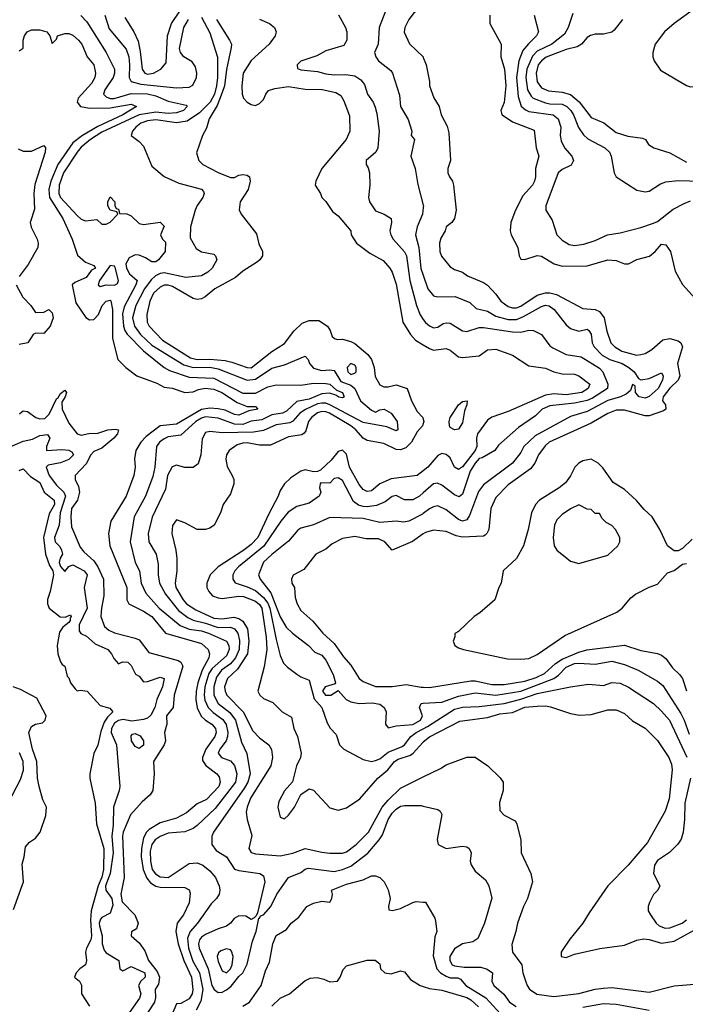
# Model space of a CAD drawing. Header units: inches. Extents: x 1793402 to 1900366, y 320852 to 470679.
# Tile 319 of 604: x 1858053 to 1861264, y 420499 to 425248. Entities that reach past the tile are written whole.
import ezdxf

# ---------------------------------------------------------------- set-up
doc = ezdxf.new("R2010")
doc.units = ezdxf.units.IN
doc.header["$MEASUREMENT"] = 0
doc.layers.add('B8452', color=7, linetype='Continuous')
doc.layers.add('B8462', color=7, linetype='Continuous')

msp = doc.modelspace()

# ---------------------------------------------------------------- linework, layer by layer
at = {"layer": 'B8452', "color": 4}
for points, elevation in [([(1858348.7, 425268.7), (1858377.7, 425237.7), (1858470, 425090.8), (1858510.4, 425010.4), (1858510.4, 424990), (1858503.8, 424970), (1858463.8, 424910), (1858458, 424890), (1858470, 424876.3), (1858489.1, 424869.1), (1858509.1, 424869.1), (1858590, 424892.6), (1858670, 424890.2), (1858710, 424880.8), (1858770, 424855.8), (1858856.3, 424836.3), (1858861, 424830), (1858842.8, 424810), (1858810, 424798.7), (1858770, 424796.4), (1858710, 424802.9), (1858630, 424789), (1858450, 424706.2), (1858394, 424670), (1858350, 424632.8), (1858330.3, 424610), (1858263.6, 424510), (1858243.2, 424450), (1858242.3, 424410), (1858250.3, 424390), (1858330, 424304), (1858350, 424286.8), (1858370, 424278.8), (1858424.7, 424284.7), (1858450, 424262), (1858470, 424262), (1858490, 424272), (1858526, 424310), (1858522, 424322), (1858488.9, 424328.9), (1858478, 424350), (1858478, 424370), (1858490, 424394), (1858511.3, 424370), (1858512, 424352), (1858518, 424338), (1858530, 424334), (1858534, 424314), (1858570, 424312), (1858590, 424302), (1858630, 424264.7), (1858650, 424261), (1858730, 424271), (1858750, 424252), (1858732, 424210), (1858742, 424190), (1858755.9, 424175.9), (1858754.8, 424130), (1858722.8, 424090), (1858710, 424080.9), (1858690, 424080.9), (1858660.1, 424100.1), (1858630, 424112), (1858610, 424114.5), (1858580.5, 424099.5), (1858564.9, 424070), (1858567.7, 424050), (1858583.1, 424023.1), (1858619.3, 423990), (1858613.4, 423970), (1858556.5, 423863.5), (1858549.1, 423830), (1858553.6, 423770), (1858559.6, 423750), (1858571.9, 423731.9), (1858650, 423650.4), (1858750.3, 423570.3), (1858775.8, 423555.8), (1858870, 423524.2), (1858990, 423518.9), (1859130, 423447.6), (1859190, 423447.4), (1859250, 423477.6), (1859290, 423487.2), (1859410, 423486.3), (1859470, 423494.9), (1859530, 423493.7), (1859550, 423490.3), (1859581.4, 423461.4), (1859610.6, 423450), (1859618.8, 423430), (1859610, 423424.5), (1859592.7, 423427.3), (1859577.6, 423437.6), (1859546.9, 423446.9), (1859510, 423444), (1859450, 423418), (1859390, 423406.6), (1859339.5, 423360.5), (1859320.7, 423350), (1859270, 423342), (1859220.9, 423319.1), (1859170, 423311.9), (1859130, 423296.5), (1859090, 423297.1), (1859010, 423326.9), (1858950, 423332.1), (1858930, 423326.9), (1858903.1, 423310), (1858830, 423243.7), (1858770, 423235.6), (1858750, 423227.3), (1858728, 423210), (1858712.7, 423190), (1858704.9, 423090), (1858695.4, 423044.6), (1858660.4, 422950), (1858606, 422850), (1858586, 422730), (1858610.4, 422630.4), (1858630.6, 422590), (1858639.3, 422530), (1858661.4, 422481.4), (1858726.4, 422410), (1858826.5, 422326.5), (1858870, 422307.9), (1858930, 422300.8), (1858964, 422290), (1859050, 422250.4), (1859062.4, 422230), (1859063.7, 422210), (1859050, 422180.7), (1858981.5, 422118.5), (1858966.1, 422093.9), (1858945.4, 422030), (1858943.2, 421990), (1858946.2, 421966.2), (1858961.7, 421930), (1858986, 421906), (1859032.6, 421872.6), (1859049.2, 421849.2), (1859057.7, 421810), (1859056, 421790), (1859048.7, 421770), (1859018, 421730), (1859010.7, 421710), (1859026.8, 421690), (1859070, 421673), (1859090, 421650.8), (1859100.3, 421610), (1859093.4, 421570), (1858996.2, 421443.8), (1858910, 421362), (1858890, 421347), (1858850, 421331.6), (1858770, 421324.2), (1858730, 421307.8), (1858707.3, 421292.7), (1858690.3, 421270), (1858683, 421237), (1858683.6, 421190), (1858691.5, 421150), (1858707.9, 421127.9), (1858730, 421113.8), (1858770, 421110.3), (1858870, 421178), (1858910, 421182), (1858936, 421170), (1858970, 421142.8), (1858997.3, 421110), (1859016, 421070), (1859018.8, 421050), (1859014.8, 421030), (1859002.8, 421010), (1858976.7, 420983.3), (1858910.5, 420890), (1858874.9, 420850), (1858862.7, 420817.3), (1858868.1, 420770), (1858887.8, 420707.8), (1858920.8, 420650), (1858936.1, 420570), (1858926.3, 420513.7), (1858904, 420470)], 268), ([(1858463.8, 425270), (1858484.8, 425204.8), (1858566.1, 425106.1), (1858579.5, 425070), (1858583.1, 425030), (1858580.4, 424970), (1858590.7, 424950), (1858637, 424937), (1858810, 424920.4), (1858870, 424923.1), (1858888, 424932), (1858906, 424970), (1858907.6, 424990), (1858901.6, 425021.6), (1858885.4, 425045.4), (1858845.2, 425070), (1858829.4, 425090), (1858824.5, 425110), (1858845.1, 425210), (1858866.6, 425250)], 272), ([(1858559.5, 425259.5), (1858603, 425190), (1858624.6, 425144.6), (1858634.7, 425094.7), (1858643.8, 425010), (1858656, 424990), (1858670, 424984.9), (1858699, 424990), (1858733.2, 425010), (1858759.1, 425040.9), (1858765.7, 425170), (1858785.7, 425230), (1858825.4, 425290)], 276), ([(1859591.3, 425271.3), (1859624.7, 425210), (1859631.3, 425190), (1859631.1, 425148.9), (1859616, 425124), (1859530, 425099), (1859486.4, 425073.6), (1859410, 425048), (1859392, 425030), (1859392.7, 425012.7), (1859410, 425006), (1859490, 424998.8), (1859530, 424988), (1859570, 424983), (1859624.5, 424984.5), (1859670, 424978), (1859698, 424958), (1859715.9, 424935.9), (1859730.8, 424890), (1859758, 424850), (1859767.3, 424827.3), (1859776, 424796), (1859788, 424710), (1859781, 424630), (1859771, 424610), (1859724.7, 424570), (1859724.7, 424550), (1859734.4, 424534.4), (1859741, 424510), (1859742.8, 424450), (1859736, 424390), (1859741, 424370), (1859770, 424326.8), (1859812, 424310), (1859844.7, 424290), (1859846, 424270), (1859838.8, 424230), (1859842.8, 424210), (1859854, 424190), (1859908.7, 424128.7), (1859918.4, 424110), (1859935.3, 423990), (1859966.7, 423870), (1859984.8, 423824.8), (1860000, 423802.2)], 288), ([(1859817.3, 425290), (1859788, 425210), (1859782, 425130), (1859764.7, 425090), (1859771, 425070), (1859784.7, 425050), (1859842.8, 425002.8), (1859851, 424990), (1859884.9, 424884.9), (1859890.8, 424830), (1859926.4, 424766.4), (1859944.7, 424710), (1859942, 424690), (1859958, 424670), (1859940.5, 424590), (1859960.5, 424530), (1859973.7, 424453.7), (1860000, 424353.8)], 292), ([(1860000, 425305.5), (1859956.7, 425283.3), (1859930.4, 425249.6), (1859910.5, 425210), (1859908.1, 425188.1), (1859932.8, 425132.8), (1859998.8, 425070), (1860000, 425066.7)], 296), ([(1858930, 425261), (1858970, 425184.7), (1859007, 425067), (1859007.9, 424970), (1859002.4, 424930), (1858992.1, 424890), (1858971.3, 424850), (1858920.4, 424799.6), (1858861.6, 424758.4), (1858810, 424750.9), (1858710, 424764.8), (1858670, 424760.4), (1858637.3, 424750), (1858613.4, 424730), (1858597.3, 424710), (1858591.3, 424690), (1858630, 424661), (1858650, 424638), (1858690, 424542), (1858750, 424492), (1858820.5, 424460.5), (1858930, 424430.8), (1858939.1, 424419.1), (1858942.8, 424410), (1858936.3, 424390), (1858908.5, 424351.5), (1858899.1, 424330), (1858876.3, 424250), (1858875.5, 424195.5), (1858904.7, 424144.7), (1858930, 424128), (1858990, 424118), (1858998, 424110), (1859004.7, 424090), (1858981, 424050), (1858961, 424030), (1858930, 424013.2), (1858855.2, 424004.8), (1858750, 424027.1), (1858730, 424024.4), (1858707.8, 424012.2), (1858687.1, 423992.9), (1858654.9, 423950), (1858612.9, 423870), (1858596.5, 423810), (1858607, 423770), (1858635.8, 423730), (1858690, 423678.9), (1858844.2, 423584.2), (1858890, 423570.2), (1858970, 423572.2), (1859010, 423564.4), (1859150, 423508.9), (1859190, 423514.3), (1859270, 423567), (1859330, 423584.4), (1859430, 423624.7), (1859444.7, 423610), (1859451, 423590), (1859470, 423567.3), (1859510, 423556.4), (1859550, 423559.3), (1859570, 423556.3), (1859603.1, 423503.1), (1859650, 423485.5), (1859670.2, 423470.2), (1859697.6, 423410), (1859750, 423364.9), (1859770, 423354.9), (1859790, 423366), (1859811, 423370), (1859844.9, 423350), (1859874, 423310), (1859878, 423270), (1859870, 423265.2), (1859824.8, 423284.8), (1859710, 423306), (1859550, 423391), (1859530, 423398.8), (1859510, 423399.3), (1859490, 423395.3), (1859431.1, 423368.9), (1859404.4, 423350), (1859370, 423311.6), (1859355.9, 423304.1), (1859290, 423294.7), (1859230, 423266.9), (1859180.6, 423259.4), (1859030, 423255.1), (1858970, 423262.7), (1858950, 423257.2), (1858933.2, 423226.8), (1858927.3, 423150), (1858913.7, 423106.3), (1858890, 423088.7), (1858850, 423089), (1858810, 423099), (1858788, 423092), (1858766, 423050), (1858756.7, 422983.3), (1858691.9, 422848.1), (1858673, 422770), (1858676.3, 422730), (1858710.7, 422670), (1858721.6, 422621.6), (1858721.1, 422570), (1858727, 422530), (1858757.1, 422477.1), (1858818.9, 422398.9), (1858864.8, 422364.8), (1858890, 422351.6), (1858950, 422337.2), (1859010, 422315.8), (1859070, 422317.4), (1859090, 422310.3), (1859104.9, 422290), (1859113.3, 422253.3), (1859111.3, 422210), (1859094.7, 422170), (1859070, 422141.7), (1859027.2, 422110), (1859002.8, 422077.2), (1858989.1, 422030), (1858989, 421990), (1859010.4, 421950), (1859066.5, 421906.5), (1859094.6, 421870), (1859123.7, 421763.7), (1859148.4, 421708.4), (1859164.9, 421610), (1859153.1, 421570), (1859137.3, 421542.7), (1858988, 421330), (1858980.5, 421310), (1858980.7, 421270), (1859000.5, 421240.5), (1859050.4, 421210.4), (1859090, 421150.6), (1859110, 421143.8), (1859212, 421130), (1859230, 421118), (1859236.3, 421090), (1859199.8, 420940.2), (1859194, 420926), (1859183.6, 420916.4), (1859170, 420908.7), (1859144.1, 420924.1), (1859110, 420925.1), (1859087.7, 420912.3), (1859070.3, 420889.7), (1859050, 420876), (1859010, 420863.7), (1858950, 420835.8), (1858930, 420822.9), (1858921.1, 420810), (1858915.6, 420790), (1858918.9, 420770), (1858962.7, 420670), (1858980.3, 420590), (1858990.6, 420570), (1859010, 420556.4), (1859030, 420557.6), (1859050, 420568.5), (1859073.3, 420586.7), (1859110, 420633.4), (1859129.3, 420650), (1859150, 420692), (1859176.2, 420803.8), (1859194.5, 420850), (1859206, 420914), (1859210, 420914), (1859214.6, 420925.4), (1859230, 420931.3), (1859265.2, 420970), (1859293.2, 421030), (1859350, 421110.8), (1859410, 421134.8), (1859430, 421150.8), (1859444.5, 421155.5), (1859570, 421139.3), (1859610, 421148.7), (1859650, 421164.9), (1859732.3, 421227.7), (1859787.3, 421292.7), (1859803.8, 421316.2), (1859830, 421391), (1859850, 421421), (1859870, 421441), (1859890, 421454.8), (1859910, 421458), (1859990, 421458), (1860000, 421455.5)], 272), ([(1859002.6, 425250), (1859064.4, 425150), (1859074.4, 425130), (1859073.8, 425113.8), (1859051.1, 425008.9), (1859040.6, 424930), (1859030, 424897), (1859005.8, 424834.2), (1858966.4, 424770), (1858954.9, 424725.1), (1858934.8, 424690), (1858906.4, 424606.4), (1858918, 424570), (1858936, 424550), (1859010, 424510.6), (1859070, 424487.3), (1859090, 424486.8), (1859110, 424498), (1859130, 424502), (1859150, 424498), (1859162, 424490), (1859164.7, 424470), (1859154.8, 424430), (1859116, 424370), (1859111.1, 424331.1), (1859121, 424310), (1859195.2, 424215.2), (1859207.5, 424167.5), (1859224.7, 424130), (1859224.7, 424110), (1859212, 424090), (1859199.8, 424080.2), (1859130, 424035.1), (1859094.7, 424005.3), (1858994.8, 423950), (1858948.5, 423911.5), (1858930, 423902), (1858910, 423898.4), (1858890, 423902.9), (1858790, 423961.6), (1858770, 423967.6), (1858750, 423967.3), (1858730, 423958.4), (1858699.3, 423930), (1858680.4, 423890), (1858666.2, 423826.2), (1858668.4, 423790), (1858678.4, 423770), (1858742.4, 423702.4), (1858877.5, 423617.5), (1858910, 423609.2), (1858970.2, 423610.2), (1859043.9, 423603.9), (1859076.7, 423596.7), (1859150, 423570.4), (1859170, 423568.5), (1859270, 423647.3), (1859330, 423686.8), (1859374.8, 423745.2), (1859415.1, 423784.9), (1859450, 423797.3), (1859496.8, 423796.8), (1859538, 423770), (1859551.3, 423750), (1859561, 423721), (1859571.1, 423711.1), (1859586, 423706), (1859610, 423706.8), (1859650, 423696), (1859670, 423686), (1859733.2, 423633.2), (1859750.8, 423610), (1859762.8, 423570), (1859767.9, 423527.9), (1859790, 423486.8), (1859810, 423477.3), (1859830, 423477.3), (1859870, 423486.8), (1859922, 423470), (1859944, 423410), (1859970, 423358), (1859998, 423330), (1860000, 423321.7)], 276), ([(1859210.7, 425250.7), (1859258, 425230), (1859282, 425210), (1859291, 425190), (1859284.7, 425170), (1859256, 425130), (1859170, 425052.3), (1859131.7, 424990), (1859124.2, 424930), (1859126.4, 424890), (1859133.4, 424870), (1859150, 424850.7), (1859170, 424838.8), (1859190, 424834.8), (1859210, 424844), (1859230, 424862.8), (1859240.7, 424890), (1859253.1, 424906.9), (1859283.7, 424916.3), (1859350, 424926), (1859430, 424913.1), (1859511.6, 424911.6), (1859577.6, 424897.6), (1859603, 424883), (1859617.5, 424857.5), (1859644.5, 424784.5), (1859645.5, 424710), (1859627.3, 424670), (1859510.8, 424530), (1859481, 424470), (1859478, 424450), (1859504.7, 424410), (1859511.1, 424391.1), (1859530, 424372), (1859562.8, 424322.8), (1859590, 424302.8), (1859651.3, 424230), (1859652, 424210), (1859678, 424170), (1859742.5, 424122.5), (1859807.1, 424087.1), (1859838.8, 424050), (1859850.6, 424030), (1859870, 423972), (1859902, 423790), (1859938, 423730), (1859962.3, 423702.3), (1860000, 423679.6)], 284), ([(1858050, 425098), (1858069, 425111), (1858069.5, 425149.5), (1858076.2, 425170), (1858089.7, 425190.3), (1858110, 425199.3), (1858150, 425199.3), (1858184.7, 425190), (1858198, 425170), (1858210, 425134), (1858230, 425154), (1858235.3, 425170), (1858270, 425182), (1858290, 425182), (1858310, 425173.4), (1858337.3, 425150), (1858353, 425130), (1858379.1, 425070), (1858410.3, 425030.3), (1858418.4, 424990), (1858415.8, 424970), (1858399.9, 424940.1), (1858334.8, 424870), (1858330.8, 424850), (1858346.8, 424830), (1858390, 424821.3), (1858490, 424824), (1858590, 424841.6), (1858616, 424830), (1858550.4, 424790), (1858430, 424734), (1858356.5, 424690), (1858310, 424653.7), (1858237.3, 424550), (1858203.9, 424470), (1858193.6, 424430), (1858196.9, 424390), (1858261.1, 424290), (1858305.5, 424190), (1858332.5, 424112.5), (1858370, 424078.8), (1858410, 424062), (1858418, 424050), (1858399.8, 424040.2), (1858374.4, 424005.6), (1858318.5, 423981.5), (1858305.7, 423970), (1858323.3, 423883.3), (1858372.1, 423812.1), (1858390, 423801.3), (1858410, 423802), (1858433.3, 423826.7), (1858451.5, 423870), (1858470, 423890.4), (1858490, 423896), (1858492.8, 423892.8), (1858500.3, 423850), (1858500.4, 423710), (1858526.8, 423610), (1858564.7, 423570), (1858618, 423530), (1858714.9, 423494.9), (1858750, 423476), (1858789.4, 423470.6), (1858850, 423450.7), (1858890, 423453.4), (1858915.4, 423464.6), (1858948.6, 423471.4), (1858990, 423465.7), (1859027.7, 423450), (1859102.7, 423402.7), (1859150, 423382.8), (1859190, 423382), (1859202, 423370), (1859158, 423362), (1859110, 423341.6), (1859090, 423344.7), (1859044.4, 423364.4), (1859011.1, 423371.1), (1858970, 423375.1), (1858930, 423368), (1858810, 423298), (1858730, 423289.6), (1858662.7, 423237.3), (1858638, 423210), (1858614, 423170), (1858606.8, 423130), (1858610.7, 423090), (1858604, 423050), (1858567.3, 422950), (1858493.4, 422830), (1858482, 422770), (1858488, 422710), (1858570.4, 422510), (1858570.5, 422450), (1858578.8, 422430), (1858650, 422395.8), (1858690, 422370.4), (1858756, 422290), (1858930, 422239.5), (1858963, 422210), (1858968.4, 422190), (1858964.9, 422170), (1858934, 422110), (1858912.9, 422050), (1858903.9, 422010), (1858902, 421970), (1858909.2, 421929.2), (1858929.1, 421889.1), (1858949.2, 421869.2), (1858979.3, 421850), (1858997.6, 421830), (1859001.3, 421810), (1858994, 421790), (1858950.3, 421730), (1858934.9, 421690), (1858935.6, 421675.6), (1858950.3, 421650.3), (1859004, 421610), (1859015.8, 421595.8), (1859020.4, 421570), (1859014, 421550), (1858953.7, 421486.3), (1858910, 421465.6), (1858857.3, 421422.7), (1858810, 421397.6), (1858730, 421374.3), (1858677.8, 421342.2), (1858665.3, 421330), (1858650, 421302.7), (1858640.2, 421250), (1858638.6, 421210), (1858648.5, 421148.5), (1858666.7, 421106.7), (1858684.5, 421084.5), (1858709.1, 421069.1), (1858730, 421064.6), (1858850, 421062.8), (1858870.4, 421050.4), (1858875.5, 421035.5), (1858870, 420988.7), (1858843, 420930), (1858812.7, 420890), (1858805.7, 420850), (1858818, 420790), (1858844.7, 420710), (1858881.8, 420630), (1858889, 420570), (1858884.6, 420550), (1858870, 420525.6), (1858830, 420502.9), (1858810, 420500.9), (1858762.6, 420390)], 264), ([(1858046, 424626), (1858070, 424614), (1858110, 424614), (1858170, 424642), (1858178, 424630), (1858176.3, 424610), (1858126.7, 424453.3), (1858121.8, 424410), (1858125.2, 424334.8), (1858104.2, 424270), (1858108.1, 424248.1), (1858138, 424190), (1858142.6, 424170), (1858140.3, 424150), (1858093.1, 424066.9), (1858050, 424009.5)], 256), ([(1860000, 424342), (1859996, 424310), (1859970.8, 424250), (1859962.8, 424210), (1859978.4, 424150), (1859989, 424049), (1860000, 424015.9)], 292), ([(1858035.3, 423970), (1858067.6, 423910), (1858106.4, 423870), (1858130, 423836), (1858170, 423838), (1858194, 423850), (1858210, 423834), (1858214.8, 423810), (1858200.7, 423770), (1858170, 423735.3), (1858130, 423736), (1858118, 423730), (1858092, 423690), (1858050, 423681.2)], 256), ([(1858052.7, 423347.3), (1858063.2, 423356.8), (1858070, 423361), (1858090, 423358.8), (1858131.3, 423330), (1858150, 423323.8), (1858175.1, 423324.9), (1858194.9, 423345.1), (1858230, 423418.8), (1858237, 423423), (1858250, 423446), (1858270, 423461), (1858278.8, 423450), (1858273, 423430), (1858256.8, 423403.2), (1858258.4, 423370), (1858290, 423302.8), (1858330.6, 423250.6), (1858350, 423244.9), (1858387, 423253), (1858430, 423254.6), (1858478, 423270), (1858513.3, 423273.3), (1858530.4, 423270.4), (1858525.5, 423250), (1858507.7, 423230), (1858450, 423182.4), (1858410, 423166), (1858396.3, 423150), (1858374.2, 423105.8), (1858321, 423050), (1858321, 423030), (1858336.7, 422996.7), (1858341.3, 422970), (1858332, 422930), (1858302.4, 422890), (1858299, 422850), (1858302.6, 422802.6), (1858344.1, 422704.1), (1858361.8, 422681.8), (1858410, 422638.4), (1858430.2, 422610), (1858457.4, 422550), (1858459.5, 422470), (1858447.7, 422410), (1858445.2, 422370), (1858462, 422322), (1858483.4, 422303.4), (1858510, 422290.3), (1858610, 422265.7), (1858630, 422256.5), (1858676.5, 422196.5), (1858816.9, 422156.9), (1858830.4, 422150), (1858839.5, 422130), (1858798.7, 421990), (1858792.7, 421930), (1858761.6, 421890), (1858762.4, 421850), (1858752, 421810), (1858755.8, 421770), (1858750.4, 421750), (1858698, 421670), (1858701.3, 421610), (1858694.9, 421530), (1858682.4, 421510), (1858644.1, 421475.9), (1858587.1, 421412.9), (1858552, 421330), (1858548.8, 421310), (1858557.6, 421110), (1858540.5, 421030), (1858546.7, 420993.3), (1858607.7, 420930), (1858624, 420890), (1858617.3, 420862.7), (1858592, 420848), (1858591.3, 420830), (1858630, 420794.8), (1858657.3, 420757.3), (1858674, 420710), (1858716.7, 420656.7), (1858726.9, 420630), (1858723.1, 420596.9), (1858707, 420570), (1858708.3, 420531.7), (1858703.8, 420510), (1858652.4, 420430)], 256), ([(1860000, 423301.4), (1859996.3, 423290), (1859970, 423261.2), (1859943.1, 423210), (1859916.4, 423183.6), (1859890, 423173.3), (1859870, 423175.1), (1859810, 423203.6), (1859730, 423218.4), (1859710, 423229.5), (1859674.3, 423270), (1859650, 423289.8), (1859547, 423350), (1859530, 423357.6), (1859510, 423359.2), (1859490, 423352.3), (1859461.3, 423330), (1859446.7, 423310), (1859434, 423266), (1859426.2, 423253.8), (1859413.8, 423246.2), (1859350, 423235.6), (1859263.4, 423196.6), (1859210, 423195.6), (1859150, 423206.6), (1859130, 423206.3), (1859102.5, 423197.5), (1859062.8, 423170), (1859050.6, 423150), (1859048, 423128), (1859053.2, 423093.2), (1859078.8, 423050), (1859086.8, 423030), (1859086.8, 423010), (1859070, 422962), (1859034.8, 422910), (1859021, 422870), (1858991, 422810), (1858970, 422795.3), (1858950, 422788.7), (1858910, 422788.7), (1858850, 422822), (1858810, 422835.3), (1858790.9, 422809.1), (1858787.7, 422770), (1858806, 422690), (1858810.5, 422650), (1858810.4, 422590.4), (1858803.1, 422530), (1858807, 422510), (1858841.1, 422450), (1858858.4, 422430), (1858902.3, 422402.3), (1858990, 422361.8), (1859030, 422358.2), (1859086.9, 422366.9), (1859110, 422360.2), (1859130, 422346.7), (1859151.3, 422310), (1859158, 422250), (1859151.4, 422190), (1859103.8, 422116.2), (1859055.8, 422070), (1859041.7, 422030), (1859043.7, 422010), (1859052.7, 421990), (1859131.7, 421910), (1859178.5, 421818.5), (1859210, 421784.9), (1859254.8, 421750), (1859268, 421728), (1859272.2, 421690), (1859264.4, 421650), (1859166.5, 421493.5), (1859150.3, 421450), (1859146.2, 421426.2), (1859150.5, 421390.5), (1859173.7, 421313.7), (1859158.8, 421250), (1859170, 421231.3), (1859190, 421225.5), (1859310, 421214.8), (1859370, 421228.4), (1859430, 421250.4), (1859510, 421232.4), (1859550, 421228.4), (1859610, 421228.5), (1859630, 421234.4), (1859677, 421270), (1859735.6, 421330), (1859801.5, 421450), (1859830, 421484.2), (1859890, 421541.1), (1860000, 421595.5)], 276), ([(1857996.3, 423183.7), (1858070, 423214.9), (1858115.6, 423224.4), (1858150, 423242), (1858187.3, 423247.3), (1858198.4, 423230), (1858181.6, 423190), (1858182, 423170), (1858255.6, 423175.6), (1858290, 423172.7), (1858304.5, 423164.5), (1858313, 423150), (1858290, 423127.6), (1858250, 423111.5), (1858190, 423099.3), (1858180.7, 423090), (1858195.8, 423050), (1858230, 423003), (1858266, 422970), (1858273.4, 422950), (1858248.9, 422868.9), (1858243.1, 422810), (1858221.6, 422750), (1858224.9, 422730), (1858247.3, 422707.3), (1858254.8, 422690), (1858258.8, 422670), (1858248.4, 422651.6), (1858243.7, 422630), (1858250, 422611), (1858270, 422586.8), (1858290, 422611.3), (1858310, 422618.8), (1858364, 422590), (1858378.4, 422570), (1858363.6, 422510), (1858378, 422410), (1858340.3, 422330), (1858340.4, 422300.4), (1858347.7, 422287.7), (1858375.3, 422275.3), (1858417.3, 422237.3), (1858478.8, 422210), (1858496, 422190), (1858506.4, 422166.4), (1858530, 422142), (1858548.7, 422151.3), (1858574, 422150), (1858590, 422134), (1858611.1, 422091.1), (1858630, 422082), (1858650, 422054), (1858670, 422056), (1858730, 422077.3), (1858750.8, 422070), (1858741.3, 422030), (1858714.9, 421970), (1858704.4, 421930), (1858686.4, 421893.6), (1858670, 421879), (1858650, 421873.2), (1858594.8, 421865.2), (1858552, 421872), (1858530, 421868), (1858510, 421855.1), (1858495.6, 421830), (1858494.4, 421810), (1858520.4, 421750), (1858536.3, 421550), (1858533.4, 421530), (1858505.5, 421450), (1858504.1, 421364.1), (1858498, 421310), (1858503.6, 421230), (1858489.3, 421130), (1858467.7, 421070), (1858469.3, 421049.3), (1858496.9, 421010), (1858503.1, 420976.9), (1858490, 420939.3), (1858450, 420918.4), (1858443.1, 420910), (1858435.8, 420890), (1858437.3, 420877.3), (1858450.8, 420830), (1858450.6, 420790), (1858460.4, 420760.4), (1858470, 420747.3), (1858532, 420710), (1858536, 420670), (1858550, 420660.7), (1858590, 420680.7), (1858656, 420650), (1858658, 420630), (1858637.3, 420610), (1858626.8, 420590), (1858638, 420550), (1858631.5, 420528.5), (1858570, 420442)], 252), ([(1860000, 423072.8), (1859970, 423049.4), (1859845.5, 423034.5), (1859790.3, 423009.7), (1859750, 422976), (1859730, 422972.3), (1859710, 422982), (1859690, 423006), (1859644.7, 423090), (1859630, 423153.2), (1859610, 423172.7), (1859590, 423166), (1859555.5, 423124.5), (1859503.7, 423076.3), (1859490, 423069.7), (1859470, 423067.8), (1859430, 423076.4), (1859410, 423071), (1859361.8, 423038.2), (1859331, 423010), (1859310, 422978), (1859300.7, 422950), (1859254.6, 422865.4), (1859201.3, 422750), (1859170, 422716.9), (1859134.9, 422690), (1859010.5, 422610), (1858972.7, 422570), (1858955.5, 422530), (1858956.3, 422510), (1858964.9, 422490), (1858982.8, 422470), (1859010, 422459.3), (1859030, 422457), (1859110, 422467.6), (1859133.4, 422466.6), (1859190, 422443.7), (1859210, 422428.2), (1859220.9, 422410), (1859242.2, 422270), (1859244.9, 422210), (1859233.1, 422126.9), (1859202, 422010), (1859210.8, 421990), (1859230, 421974), (1859274.6, 421954.6), (1859318.8, 421910), (1859363.8, 421883.8), (1859375.6, 421830), (1859393.7, 421790), (1859410.8, 421710), (1859407.3, 421690), (1859388.2, 421650), (1859368.4, 421571.6), (1859330, 421529), (1859302.8, 421477.2), (1859298, 421450), (1859310, 421401), (1859330, 421394), (1859350, 421410.7), (1859378.7, 421450), (1859409.6, 421510.4), (1859450, 421538), (1859470, 421532), (1859550, 421446), (1859590, 421434.8), (1859630, 421447.3), (1859693.2, 421490), (1859780.7, 421590), (1859829.8, 421630.2), (1859860.7, 421670), (1859879.3, 421680.7), (1859938.7, 421701.3), (1859951.6, 421710), (1859997.6, 421762.4), (1860000, 421764.4)], 284), ([(1858050, 423074), (1858070, 423082), (1858104.5, 423044.5), (1858150, 423016.3), (1858170.5, 422970), (1858219.5, 422930), (1858221.3, 422910), (1858195.8, 422864.2), (1858168.4, 422750), (1858177, 422670), (1858196.3, 422616.3), (1858212.6, 422590), (1858215.6, 422570), (1858200.7, 422490), (1858187.7, 422452.3), (1858187.3, 422430), (1858196, 422410), (1858247.9, 422367.9), (1858272.9, 422367.1), (1858298, 422378), (1858302, 422370), (1858296, 422364), (1858296.4, 422350), (1858290, 422340.9), (1858261.1, 422318.9), (1858245.7, 422294.3), (1858233, 422230), (1858237.1, 422190), (1858250.5, 422150.5), (1858258, 422138), (1858270.6, 422130), (1858282, 422082), (1858290, 422074), (1858298, 422050), (1858320.7, 422020.7), (1858331, 422011), (1858346, 422014), (1858378, 422010), (1858440.7, 421940.7), (1858487.5, 421927.5), (1858502.8, 421910), (1858476.7, 421883.3), (1858460.8, 421859.2), (1858444.4, 421815.6), (1858430.4, 421749.6), (1858410.6, 421709.4), (1858390.8, 421610), (1858390.8, 421590), (1858417, 421470), (1858423.8, 421370), (1858458.3, 421250), (1858456.9, 421150), (1858450, 421112.7), (1858432.1, 421070), (1858397.1, 420950), (1858394.8, 420905.2), (1858400.2, 420830), (1858396.5, 420810), (1858375.6, 420770), (1858370.3, 420750), (1858374.9, 420710), (1858370.7, 420690), (1858342.8, 420670), (1858326, 420650), (1858318, 420630), (1858342, 420610), (1858350.8, 420590.8), (1858350.7, 420550), (1858390, 420490.8)], 248), ([(1860000, 422965.7), (1859982, 422950), (1859950, 422932), (1859910, 422932.7), (1859870, 422954), (1859850, 422949), (1859816.7, 422923.3), (1859774.6, 422905.4), (1859730, 422898), (1859710, 422899.7), (1859686.9, 422906.9), (1859664, 422924), (1859610, 423025.2), (1859590, 423039.3), (1859570, 423036), (1859550, 423013.2), (1859506.3, 423013.7), (1859502, 423010), (1859499.1, 422990), (1859505.5, 422970), (1859497.3, 422950), (1859450, 422917), (1859390, 422899.5), (1859347.8, 422872.2), (1859312.7, 422830), (1859231, 422709), (1859108.2, 422610), (1859090.5, 422590), (1859082, 422570), (1859080.7, 422550), (1859092.8, 422532.8), (1859150, 422513.4), (1859190, 422494.3), (1859230, 422462), (1859250, 422434.6), (1859259, 422410), (1859290, 422258), (1859310, 422182), (1859325.2, 422145.2), (1859344.5, 422124.5), (1859390, 422091), (1859410, 422078), (1859450, 422062), (1859473, 421973), (1859510.4, 421930.4), (1859536.8, 421856.8), (1859550.7, 421830.7), (1859579.8, 421799.8), (1859596, 421750), (1859616, 421730), (1859710, 421679.1), (1859750, 421670.5), (1859770, 421674.9), (1859790, 421682.4), (1859830, 421714.6), (1859898.2, 421741.8), (1859910, 421750.5), (1859939.6, 421790), (1859965.6, 421810), (1860000, 421828.4)], 288), ([(1860000, 422867), (1859996, 422864), (1859930, 422829.5), (1859905.2, 422825.2), (1859869, 422829), (1859790, 422823.6), (1859710, 422842.6), (1859550, 422846.6), (1859470, 422812.3), (1859410, 422796), (1859394.6, 422785.4), (1859350, 422732.3), (1859270, 422669.5), (1859228.9, 422631.1), (1859204.9, 422570), (1859213.4, 422550), (1859264.1, 422484.1), (1859310, 422367.3), (1859338.5, 422318.5), (1859368.9, 422288.9), (1859446.8, 422230), (1859477.3, 422197.3), (1859510, 422182.8), (1859530, 422158.8), (1859565.5, 422090), (1859576, 422050), (1859574.4, 422045.6), (1859526.7, 422030), (1859513.7, 422010), (1859528.4, 421990), (1859554, 421990), (1859590, 422012), (1859628.7, 421968.7), (1859650, 421958), (1859690, 421950.5), (1859752.7, 421952.7), (1859790, 421946), (1859810.7, 421930.7), (1859821, 421910), (1859818, 421850), (1859830, 421832), (1859870, 421842.8), (1859950, 421849), (1859986, 421870), (1859996, 421890), (1859982, 421930), (1859989.5, 421950.5), (1860000, 421951.1)], 292), ([(1860000, 422768), (1859948.6, 422731.4), (1859850, 422689.2), (1859814, 422730), (1859784.1, 422744.1), (1859724.1, 422744.1), (1859670, 422755.1), (1859610, 422745.2), (1859560.5, 422719.5), (1859530, 422694), (1859482, 422670), (1859423.6, 422596.4), (1859371.6, 422568.4), (1859364.7, 422550), (1859366, 422530), (1859378, 422510), (1859382, 422462), (1859391, 422430), (1859410, 422398), (1859467.5, 422347.5), (1859514.8, 422290), (1859570, 422238.8), (1859614.4, 422174.4), (1859650, 422134.8), (1859690.3, 422070.3), (1859710, 422055.5), (1859770, 422032.7), (1859850, 422032.2), (1859917.6, 422042.4), (1859990, 422028.7), (1860000, 422028.2)], 296), ([(1858022.9, 420957.1), (1858071.1, 421090), (1858064.5, 421175.5), (1858074.5, 421210), (1858081.2, 421258.8), (1858099.6, 421280.4), (1858130, 421300.5), (1858151.1, 421328.9), (1858178.7, 421410), (1858182, 421450), (1858165.1, 421485.1), (1858147, 421550), (1858139.5, 421590), (1858135.1, 421670), (1858115.1, 421730), (1858097.6, 421810), (1858110, 421839.1), (1858129.7, 421850.3), (1858162.9, 421857.1), (1858176, 421870), (1858180.9, 421890), (1858135.5, 421975.5), (1858057.6, 422017.6), (1858022, 422030)], 248), ([(1857997.2, 421470), (1858056.9, 421583.1), (1858071.2, 421628.8), (1858069.5, 421669.5), (1858052.8, 421712.8)], 252), ([(1859130, 420490.5), (1859160.9, 420510), (1859218, 420590), (1859238.9, 420661.1), (1859257.5, 420702.5), (1859274, 420790), (1859290, 420831.3), (1859340.2, 420859.8), (1859362, 420890), (1859400.2, 420919.8), (1859439, 420970), (1859470, 420986.8), (1859510, 420996), (1859548.7, 420991.3), (1859559, 421010), (1859562, 421030), (1859558, 421050), (1859630, 421079.1), (1859710, 421098.8), (1859750, 421118), (1859770, 421118), (1859790.8, 421110.8), (1859812, 421090), (1859831.1, 421051.1), (1859841, 421010), (1859832, 420970), (1859834, 420954), (1859852, 420952), (1859890, 420961), (1859949.3, 420990.7), (1859965.6, 420994.4), (1860000, 420991.9)], 268), ([(1859269.7, 420490.3), (1859310, 420528), (1859354, 420550), (1859427.9, 420612.1), (1859454.9, 420625.1), (1859487.5, 420627.5), (1859520.4, 420620.4), (1859550, 420606.8), (1859586, 420610), (1859599, 420630), (1859612.9, 420667.1), (1859630, 420684.7), (1859730, 420711.3), (1859768.4, 420711.6), (1859790, 420694), (1859794, 420670), (1859814, 420650), (1859845.4, 420645.4), (1859890, 420660.7), (1859910, 420656.3), (1859939.1, 420619.1), (1859984.7, 420590), (1860000, 420585.2)], 264)]:
    msp.add_lwpolyline(points, dxfattribs=dict(at, elevation=elevation))
for points, elevation in [([(1858490, 424063), (1858437.6, 423990), (1858431.3, 423970), (1858440.7, 423960.7), (1858470.8, 423969.2), (1858510, 423968.3), (1858524.4, 423975.6), (1858529.7, 423990.3), (1858513.5, 424053.5), (1858510, 424059.3)], 268), ([(1859650, 423589.3), (1859633.4, 423570), (1859635.5, 423550), (1859650, 423537.1), (1859670, 423543), (1859677, 423550), (1859677, 423570), (1859670, 423581.2)], 276), ([(1858630, 421733.2), (1858610, 421742.7), (1858593.2, 421770), (1858590, 421794), (1858598, 421802), (1858610, 421804.7), (1858634.8, 421794.8), (1858650.5, 421770.5), (1858650, 421749.2)], 252), ([(1859050, 420766.6), (1859023.1, 420756.9), (1859012.7, 420747.3), (1859006, 420730), (1859010, 420704.7), (1859030, 420661), (1859050, 420650.7), (1859070, 420670.7), (1859078.3, 420690), (1859082.4, 420730), (1859075.3, 420755.3), (1859070, 420761.2)], 276)]:
    msp.add_lwpolyline(points, close=True, dxfattribs=dict(at, elevation=elevation))
at = {"layer": 'B8462', "color": 4}
for points, elevation in [([(1861350, 425331.8), (1861210, 425229.6), (1861163, 425190), (1861119.1, 425130), (1861107.3, 425090), (1861107.3, 425070), (1861114, 425050), (1861144.7, 425004.7), (1861270, 424930.7), (1861290, 424924.9), (1861331.5, 424928.5), (1861470, 424990.6), (1861566, 425010), (1861582, 425018), (1861586, 425030), (1861550, 425042), (1861530, 425064), (1861518.4, 425090), (1861517.6, 425110), (1861529.6, 425150), (1861568.2, 425211.8), (1861588.1, 425231.9), (1861644.2, 425275.8)], 324), ([(1860321, 425270), (1860321, 425230), (1860376, 425130), (1860374, 425070), (1860392.4, 425010), (1860398.7, 424930), (1860390.4, 424849.6), (1860374.8, 424810), (1860378, 424798), (1860381, 424790), (1860430, 424756.3), (1860534.9, 424714.9), (1860544, 424630), (1860557.3, 424590), (1860540.7, 424530), (1860541, 424490), (1860536, 424470), (1860526.8, 424450), (1860481.1, 424398.9), (1860444.9, 424330), (1860422, 424270), (1860419.1, 424230), (1860424, 424210), (1860456, 424150), (1860462, 424110), (1860470, 424094), (1860490, 424092), (1860550, 424110.8), (1860570, 424107.3), (1860631, 424070), (1860670, 424059.5), (1860790, 424061.3), (1860890, 424090.7), (1860930, 424086.8), (1860970, 424071), (1860990, 424071.3), (1861030, 424091), (1861092.1, 424107.9), (1861119, 424130), (1861150, 424166), (1861170, 424162.8), (1861193, 424130), (1861215.2, 424035.2), (1861250.5, 423970.5), (1861342.8, 423870)], 304), ([(1860534.8, 425270), (1860556, 425190), (1860546.8, 425170), (1860507.4, 425132.6), (1860480.5, 425099.5), (1860460.3, 425050), (1860450.2, 424970), (1860457.5, 424877.5), (1860471.7, 424831.7), (1860492.9, 424812.9), (1860510, 424805.3), (1860626, 424790), (1860650, 424770.5), (1860663, 424730), (1860660.7, 424690), (1860664.7, 424664.7), (1860680.7, 424630), (1860716, 424590), (1860724.7, 424570), (1860713.7, 424546.3), (1860670, 424525.2), (1860650.6, 424509.4), (1860591, 424350), (1860591, 424330), (1860622, 424282), (1860644.7, 424210), (1860670, 424184.7), (1860704.5, 424164.5), (1860730, 424158.8), (1860774.8, 424165.2), (1860830, 424182.8), (1860889.4, 424210.6), (1860950, 424220.5), (1861050, 424245.5), (1861110, 424266.4), (1861130, 424275.5), (1861206.2, 424333.8), (1861258.2, 424361.8), (1861290, 424374.6)], 308), ([(1860722, 425278), (1860699.3, 425210), (1860681.4, 425178.6), (1860620.5, 425130), (1860550, 425096.9), (1860527.7, 425072.3), (1860500.2, 425010), (1860494.9, 424970), (1860503.6, 424910), (1860519.9, 424879.9), (1860530.2, 424870.2), (1860590, 424847.6), (1860610, 424842.7), (1860670, 424840.3), (1860692.7, 424830), (1860712.4, 424810), (1860724.4, 424790), (1860748.9, 424728.9), (1860773.5, 424693.5), (1860794.2, 424674.2), (1860876, 424630), (1860898.8, 424610), (1860906.8, 424590), (1860921, 424510), (1860930.8, 424490.8), (1861030, 424426), (1861070, 424418.8), (1861090, 424421), (1861144.1, 424455.9), (1861170, 424466.8), (1861230, 424472.7), (1861446.2, 424466.2)], 312), ([(1860960.7, 425250), (1860921.4, 425198.6), (1860910, 425189), (1860870, 425179), (1860830, 425179), (1860807.1, 425172.9), (1860790, 425162), (1860762.8, 425130), (1860742.8, 425117.2), (1860690, 425104.2), (1860592.8, 425067.2), (1860570.4, 425050), (1860554.9, 425030), (1860544, 424990), (1860549.2, 424949.2), (1860570, 424920.4), (1860604.7, 424904.7), (1860670, 424899.6), (1860710, 424887), (1860752.4, 424852.4), (1860810, 424777.3), (1860870.4, 424750.4), (1860930, 424704.9), (1860986.2, 424686.2), (1861057.3, 424677.3), (1861072, 424670), (1861086.8, 424646.8), (1861112, 424630), (1861190, 424606.8), (1861270, 424560.7)], 316), ([(1860000, 425066.7), (1860013.4, 425030), (1860030.7, 424950), (1860030.8, 424930), (1860050.8, 424870.8), (1860076, 424830), (1860086.8, 424790), (1860114.6, 424734.6), (1860123.4, 424703.4), (1860130.8, 424570), (1860118.8, 424530), (1860118.8, 424510), (1860126, 424490), (1860141, 424470), (1860146, 424450), (1860158.8, 424330), (1860151.3, 424290), (1860138, 424270), (1860111, 424249), (1860106, 424230), (1860084.9, 424195.1), (1860078.4, 424170), (1860080.3, 424130), (1860088.1, 424108.1), (1860130, 424056.3), (1860150, 424043), (1860190, 424030.5), (1860213.7, 424013.7), (1860290, 423980.7), (1860310, 423967.3), (1860350, 423924), (1860374, 423890), (1860410, 423864.4), (1860430, 423858.4), (1860450, 423858.7), (1860470, 423867), (1860550, 423918.9), (1860590, 423930.3), (1860610, 423930.4), (1860642.3, 423922.3), (1860770, 423854.9), (1860830, 423850.3), (1860850, 423841.3), (1860872.2, 423810), (1860885.3, 423745.3), (1860905.5, 423690), (1860924, 423670), (1860958, 423650), (1861029.3, 423630.7), (1861050, 423633.4), (1861070, 423638.8), (1861102.5, 423657.5), (1861156.3, 423703.7), (1861190, 423710.7), (1861230, 423699.3), (1861242, 423690), (1861250.3, 423670), (1861227, 423590), (1861238, 423530), (1861230.3, 423509.7), (1861190, 423471.6), (1861157, 423430), (1861154, 423410), (1861168, 423390), (1861171, 423370), (1861158.7, 423361.3), (1861090, 423337.6), (1861070, 423337), (1860970, 423365.6), (1860930, 423364.7), (1860890, 423349.6), (1860810, 423302.4), (1860607.7, 423210), (1860587.8, 423192.2), (1860555.5, 423150), (1860538, 423110), (1860517.7, 423082.3), (1860410, 423005.1), (1860350, 422943.7), (1860326.7, 422890), (1860315.5, 422790), (1860307.3, 422770), (1860298.3, 422761.7), (1860290, 422757), (1860190, 422751.6), (1860158.6, 422758.6), (1860110, 422779.6), (1860050, 422786), (1860010, 422775.1), (1860000, 422768)], 296), ([(1860000, 424353.8), (1860001, 424350), (1860000, 424342)], 292), ([(1860000, 424015.9), (1860022, 423950), (1860050, 423916), (1860070, 423911), (1860153.2, 423913.2), (1860224.5, 423884.5), (1860255.9, 423855.9), (1860310, 423842), (1860350, 423818), (1860410, 423802.3), (1860450, 423801.7), (1860483.8, 423816.2), (1860570, 423865.5), (1860590, 423872.2), (1860608.1, 423868.1), (1860630.7, 423850), (1860690, 423776), (1860710, 423758.8), (1860750, 423746), (1860790, 423756), (1860798, 423750), (1860810, 423732), (1860814.9, 423690), (1860823.8, 423670), (1860863, 423630), (1860900.7, 423610), (1860959.1, 423590), (1860991.4, 423571.4), (1861017.3, 423550), (1861038, 423518), (1861050, 423511.3), (1861090, 423518), (1861150, 423544.7), (1861157.3, 423530), (1861154.4, 423510), (1861133.1, 423470), (1861090, 423431.6), (1861070, 423423.6), (1861041.2, 423430), (1861024, 423450), (1861022, 423482), (1861010, 423488), (1860999.9, 423460.1), (1860978.2, 423441.8), (1860951.2, 423428.8), (1860890, 423411.1), (1860790, 423358.9), (1860710, 423334), (1860539.4, 423240.6), (1860485.5, 423190), (1860470, 423161.2), (1860430.6, 423110), (1860290, 423005.2), (1860267.2, 422972.8), (1860223.4, 422856.6), (1860210, 422836), (1860190, 422829.6), (1860170, 422838), (1860110, 422883.7), (1860070, 422902.7), (1860050, 422899.3), (1860030, 422889.3), (1860000, 422867)], 292), ([(1860000, 423802.2), (1860010, 423787.3), (1860030, 423771), (1860050, 423762.8), (1860070, 423766), (1860096.5, 423783.5), (1860110, 423786.8), (1860130, 423784), (1860190, 423747.7), (1860210, 423744.9), (1860270, 423763.8), (1860290, 423764.4), (1860430, 423742), (1860470, 423741.6), (1860510, 423750.5), (1860532, 423750), (1860571, 423730), (1860610, 423676), (1860624.9, 423664.9), (1860690, 423633), (1860761.7, 423621.7), (1860850, 423568.2), (1860866.4, 423550), (1860890.4, 423489.6), (1860888, 423470), (1860816.6, 423423.4), (1860790, 423411.9), (1860730, 423398.2), (1860610, 423385.7), (1860573.4, 423370), (1860541.7, 423338.3), (1860459, 423281), (1860363.5, 423196.5), (1860344.7, 423170), (1860284.9, 423135.1), (1860270, 423131.5), (1860250, 423109.4), (1860226.7, 423070), (1860190, 422959), (1860172.7, 422947.3), (1860150, 422957), (1860090, 423003.7), (1860067.9, 423012.1), (1860050, 423009.2), (1860000, 422965.7)], 288), ([(1860000, 423679.6), (1860030, 423661.6), (1860050, 423654.9), (1860110, 423662.8), (1860130, 423654), (1860170, 423622.8), (1860190, 423618.8), (1860270, 423626.8), (1860310, 423656), (1860350, 423658.8), (1860430, 423631), (1860510, 423578.8), (1860590, 423567.7), (1860630.4, 423550.4), (1860670, 423540.5), (1860730, 423539.1), (1860750, 423530.6), (1860802.8, 423490), (1860796.3, 423470), (1860764.7, 423450), (1860690, 423438.9), (1860630, 423443.1), (1860590, 423436.9), (1860410, 423358), (1860330, 423331.8), (1860310, 423316.2), (1860262.3, 423250), (1860256.5, 423230), (1860258.9, 423190), (1860250.2, 423170), (1860190, 423091.6), (1860170, 423078), (1860150, 423089.2), (1860130, 423134.5), (1860110, 423151.5), (1860090, 423155.6), (1860070, 423146.6), (1860022, 423090), (1860000, 423072.8)], 284), ([(1860000, 423321.7), (1860002.8, 423310), (1860000, 423301.4)], 276), ([(1861298, 422742), (1861250, 422698), (1861230, 422686), (1861210, 422686), (1861178, 422710), (1861142, 422790), (1861104, 422850), (1861065.4, 422885.4), (1861029.4, 422929.4), (1860970, 422982.7), (1860916.6, 423016.6), (1860866.8, 423086.8), (1860844, 423110), (1860810, 423129.2), (1860770, 423121.2), (1860750, 423109), (1860730.5, 423089.5), (1860710, 423048.7), (1860685.8, 423014.2), (1860656, 422990), (1860560.7, 422930), (1860542, 422910), (1860522, 422870), (1860506, 422790), (1860483, 422710), (1860450.5, 422649.5), (1860384.7, 422590), (1860376, 422530), (1860364.7, 422510), (1860344.7, 422450), (1860272.8, 422387.2), (1860246, 422370), (1860170, 422298), (1860152, 422288), (1860152, 422272), (1860144.7, 422250), (1860152, 422230), (1860170, 422218), (1860194, 422210), (1860405.8, 422165.8), (1860470, 422163.1), (1860510, 422166.4), (1860550, 422186.7), (1860682.4, 422277.6), (1860934, 422390), (1860959, 422410), (1861000.9, 422459.1), (1861023.2, 422476.8), (1861089.3, 422510.7), (1861130, 422526), (1861179, 422581), (1861210, 422592), (1861250, 422622), (1861270, 422624.7)], 304), ([(1860000, 422028.2), (1860030, 422026.7), (1860230, 422059.6), (1860250, 422059.6), (1860330, 422041.7), (1860390, 422040.9), (1860490, 422057.6), (1860544.7, 422075.3), (1860585, 422095), (1860637.7, 422142.3), (1860670, 422163.6), (1860750, 422198.3), (1860788.4, 422208.4), (1860970, 422232), (1861050, 422204.9), (1861130, 422190.8), (1861150, 422182.8), (1861170, 422166.8), (1861202, 422122), (1861236.3, 422090), (1861250.7, 422070), (1861270.6, 422010.6)], 296), ([(1860000, 421951.1), (1860090, 421955.8), (1860170, 421985.3), (1860250, 422001.3), (1860350.2, 421990.2), (1860470, 422010.2), (1860629.5, 422070), (1860652.8, 422087.2), (1860690, 422125.3), (1860730, 422142.3), (1860750, 422144.9), (1860830, 422139.5), (1860910, 422153.7), (1860970, 422138), (1861036, 422110), (1861130, 422057.3), (1861156.2, 422036.2), (1861242.2, 421902.2), (1861258.7, 421870), (1861282.8, 421802.8)], 292), ([(1860000, 421828.4), (1860020.6, 421839.4), (1860150, 421923.1), (1860190, 421931.6), (1860270, 421934.9), (1860389.8, 421950.2), (1860470, 421971.2), (1860550, 421998.5), (1860710, 422030.6), (1860796.5, 422043.5), (1860870, 422037.3), (1860910, 422050.8), (1860950, 422047.3), (1860990, 422028), (1861110, 421950.6), (1861150, 421913.4), (1861187.7, 421870), (1861271.4, 421691.4)], 288), ([(1860000, 421764.4), (1860030, 421788.4), (1860175.6, 421864.4), (1860310, 421881.7), (1860370, 421899.6), (1860430, 421906.3), (1860490, 421931.5), (1860550, 421937.6), (1860590, 421939.3), (1860614.2, 421934.2), (1860710, 421902), (1860753.7, 421893.7), (1860810, 421897.3), (1860890, 421918.8), (1860930, 421918.8), (1860970, 421901), (1861010, 421866), (1861070, 421831), (1861130, 421770.8), (1861184, 421690), (1861197.5, 421657.5), (1861200.7, 421630), (1861185.5, 421490), (1861166.4, 421430), (1861081.1, 421278.9), (1860987.7, 421170), (1860890.7, 421070), (1860799.9, 420940.1), (1860770.3, 420889.7), (1860707.2, 420812.8), (1860670, 420759), (1860664.9, 420750), (1860666, 420730), (1860690, 420725.5), (1860730, 420740.5), (1860851.9, 420768.1), (1860970, 420783.8), (1861030, 420808), (1861064.7, 420815.3), (1861090, 420812.2), (1861150, 420794), (1861210, 420803.1), (1861304.4, 420855.6)], 284), ([(1860000, 421595.5), (1860083.3, 421636.7), (1860110, 421654.8), (1860210, 421690.8), (1860250, 421691), (1860312, 421650), (1860370.7, 421590.7), (1860384.7, 421570), (1860384.7, 421530), (1860367.1, 421472.9), (1860370, 421434), (1860390, 421412), (1860443.6, 421383.6), (1860452, 421370), (1860471.3, 421290), (1860472, 421230), (1860518.8, 421130), (1860526.8, 421090), (1860502.8, 421010), (1860482.8, 420970), (1860454, 420890), (1860447.3, 420850), (1860427.9, 420787.9), (1860430.7, 420750), (1860474.8, 420690), (1860480.7, 420650), (1860492.5, 420612.5), (1860500.7, 420590), (1860512.8, 420572.8), (1860548.5, 420548.5), (1860630, 420537), (1860750, 420550.4), (1860830, 420572.2), (1860870, 420577.6), (1860910, 420580.4), (1861090, 420558), (1861210, 420587.7), (1861330, 420597.3)], 276), ([(1861288.5, 421590), (1861262, 421470), (1861260.5, 421390), (1861253.4, 421330), (1861243.8, 421296.2), (1861228.4, 421271.6), (1861188.5, 421231.5), (1861130, 421192.3), (1861114.8, 421170), (1861111.3, 421130), (1861142, 421070), (1861131.3, 421050), (1861110.7, 421029.3), (1861091, 420990), (1861084.7, 420970), (1861084.7, 420950), (1861096, 420930), (1861122.8, 420890), (1861138, 420878), (1861166.9, 420866.9), (1861190, 420868.4), (1861249.2, 420890), (1861270, 420906)], 288), ([(1860000, 421455.5), (1860070, 421438), (1860082, 421430), (1860090, 421414), (1860066.4, 421293.6), (1860072, 421270), (1860111.1, 421251.1), (1860190, 421261), (1860210, 421258), (1860222, 421250), (1860231, 421230), (1860226, 421190), (1860231.1, 421171.1), (1860250, 421142), (1860299.8, 421099.8), (1860316, 421070), (1860330.7, 421010.7), (1860294.8, 420890), (1860263.5, 420816.5), (1860239.3, 420800.7), (1860188.6, 420791.4), (1860150, 420766.6), (1860128.5, 420730), (1860128.5, 420710), (1860139.1, 420690), (1860150, 420684.2), (1860198, 420678), (1860278.2, 420678.2), (1860308.9, 420668.9), (1860333.4, 420650), (1860330.8, 420610), (1860341, 420590), (1860388.5, 420548.5), (1860416.3, 420510), (1860447.7, 420487.7)], 272), ([(1860000, 420991.9), (1860011.1, 420991.1), (1860055.3, 420915.3), (1860059.8, 420899.8), (1860064.7, 420850), (1860056, 420824), (1860047.1, 420732.9), (1860064.9, 420670), (1860083, 420650), (1860110, 420634.9), (1860130, 420626.4), (1860166, 420626), (1860179.8, 420619.8), (1860206, 420590), (1860302.4, 420530), (1860390, 420433.4)], 268), ([(1860000, 420585.2), (1860030, 420575.8), (1860090, 420567.2), (1860210, 420531.6), (1860230, 420520.3), (1860266.6, 420486.6)], 264), ([(1860770, 420484.9), (1860870, 420502.4), (1860930, 420500.4), (1861090, 420470.4)], 272)]:
    msp.add_lwpolyline(points, dxfattribs=dict(at, elevation=elevation))
for points, elevation in [([(1860150, 423269.4), (1860130, 423282), (1860126, 423290), (1860124.5, 423310), (1860129.6, 423330), (1860170, 423390.5), (1860190, 423406), (1860211.3, 423410), (1860210.9, 423390.9), (1860198.5, 423361.5), (1860190, 423304), (1860170, 423273.2)], 276), ([(1860750, 422908), (1860710, 422888.7), (1860670, 422862), (1860644.5, 422835.5), (1860633.4, 422810), (1860626.8, 422750), (1860630.9, 422710.9), (1860644.7, 422690), (1860710, 422636), (1860750, 422626), (1860890, 422664.7), (1860938, 422710), (1860948, 422730), (1860948, 422750), (1860928, 422790), (1860910, 422808), (1860883.1, 422823.1), (1860863.1, 422843.1), (1860850, 422866), (1860830, 422866), (1860810, 422886), (1860790, 422888)], 308)]:
    msp.add_lwpolyline(points, close=True, dxfattribs=dict(at, elevation=elevation))

doc.saveas('drawing.dxf')
